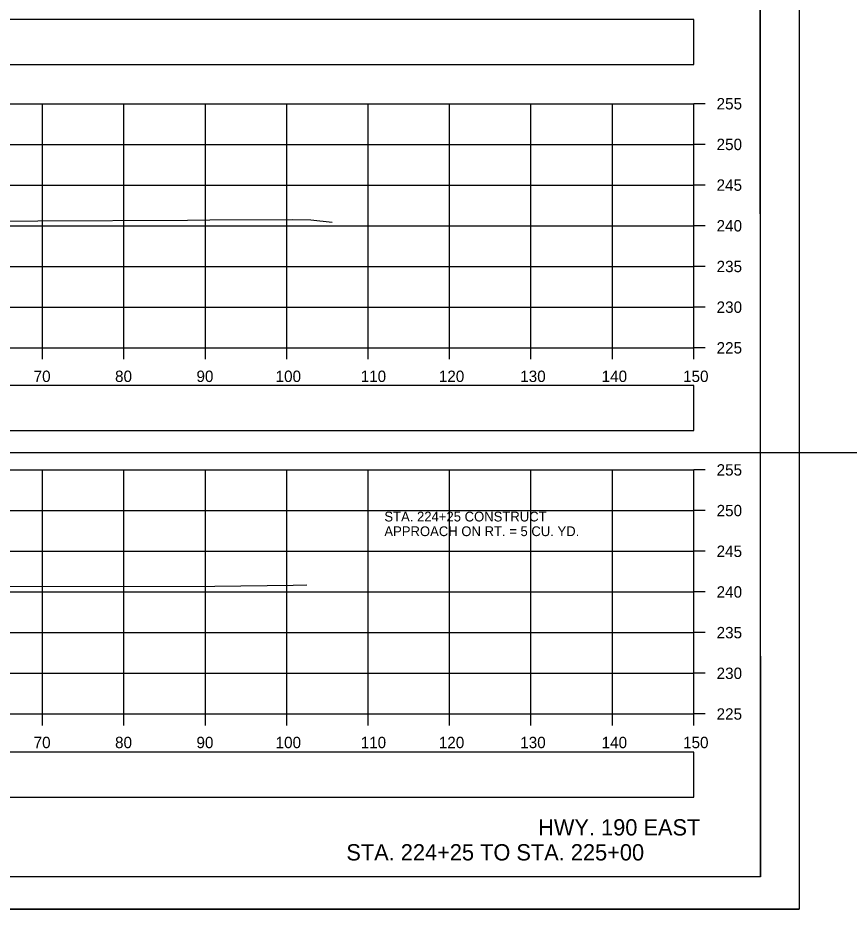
# Model space of a CAD drawing. Extents: x 1369627 to 1374022, y 380035 to 398173.
# Drawn here: x 1372165.5 to 1372267.6, y 385585.6 to 385695.1 of the extents above; entities that cross this region are included whole.
import ezdxf

# ---------------------------------------------------------------- set-up
doc = ezdxf.new("R2010")
doc.units = 0
for name, color, linetype in [('Default', 7, 'Continuous'), ('R_Axis', 7, 'Continuous'), ('R_Axis Annot', 7, 'Continuous'), ('R_Border', 7, 'Continuous'), ('R_Draft', 7, 'Continuous'), ('R_Exist Surface', 7, 'Continuous'), ('R_Grid', 7, 'Continuous'), ('R_No Plot', 7, 'Continuous'), ('R_Water', 7, 'Continuous'), ('T_Vehicle Path Rt', 7, 'Continuous')]:
    doc.layers.add(name, color=color, linetype=linetype)

msp = doc.modelspace()

# ---------------------------------------------------------------- linework, layer by layer
at = {"layer": 'Default'}
for points in [[(1371948.53, 385689.36), (1372248.53, 385689.36), (1372248.53, 385694.88), (1371948.53, 385694.88)], [(1371948.53, 385644.41), (1372248.53, 385644.41), (1372248.53, 385649.94), (1371948.53, 385649.94)], [(1371948.53, 385599.32), (1372248.53, 385599.32), (1372248.53, 385604.84), (1371948.53, 385604.84)]]:
    msp.add_lwpolyline(points, close=True, dxfattribs=at)
at = {"layer": 'R_Axis'}
for p, q in [((1372248.53, 385654.55), (1372248.53, 385684.55)), ((1372249.93, 385684.55), (1372248.53, 385684.55)), ((1372249.93, 385679.55), (1372248.53, 385679.55)), ((1372249.93, 385674.55), (1372248.53, 385674.55)), ((1372249.93, 385669.55), (1372248.53, 385669.55)), ((1372249.93, 385664.55), (1372248.53, 385664.55)), ((1372249.93, 385659.55), (1372248.53, 385659.55)), ((1371948.53, 385654.55), (1372248.53, 385654.55)), ((1372168.53, 385653.15), (1372168.53, 385654.55)), ((1372178.53, 385653.15), (1372178.53, 385654.55)), ((1372188.53, 385653.15), (1372188.53, 385654.55)), ((1372198.53, 385653.15), (1372198.53, 385654.55)), ((1372208.53, 385653.15), (1372208.53, 385654.55)), ((1372218.53, 385653.15), (1372218.53, 385654.55)), ((1372228.53, 385653.15), (1372228.53, 385654.55)), ((1372238.53, 385653.15), (1372238.53, 385654.55)), ((1372248.53, 385653.15), (1372248.53, 385654.55)), ((1372249.93, 385654.55), (1372248.53, 385654.55)), ((1372248.53, 385609.55), (1372248.53, 385639.55)), ((1372249.93, 385639.55), (1372248.53, 385639.55)), ((1372249.93, 385634.55), (1372248.53, 385634.55)), ((1372249.93, 385629.55), (1372248.53, 385629.55)), ((1372249.93, 385624.55), (1372248.53, 385624.55)), ((1372249.93, 385619.55), (1372248.53, 385619.55)), ((1372249.93, 385614.55), (1372248.53, 385614.55)), ((1371948.53, 385609.55), (1372248.53, 385609.55)), ((1372168.53, 385608.15), (1372168.53, 385609.55)), ((1372178.53, 385608.15), (1372178.53, 385609.55)), ((1372188.53, 385608.15), (1372188.53, 385609.55)), ((1372198.53, 385608.15), (1372198.53, 385609.55)), ((1372208.53, 385608.15), (1372208.53, 385609.55)), ((1372218.53, 385608.15), (1372218.53, 385609.55)), ((1372228.53, 385608.15), (1372228.53, 385609.55)), ((1372238.53, 385608.15), (1372238.53, 385609.55)), ((1372248.53, 385608.15), (1372248.53, 385609.55)), ((1372249.93, 385609.55), (1372248.53, 385609.55))]:
    msp.add_line(p, q, dxfattribs=at)
at = {"layer": 'R_Border'}
for q in [(1372256.71, 385795.01), (1371940.53, 385589.55)]:
    msp.add_line((1372256.71, 385589.55), q, dxfattribs=at)
at = {"layer": 'R_Exist Surface'}
for points in [[(1372156.84, 385670.1), (1372167.97, 385670.15), (1372186.32, 385670.25), (1372189.09, 385670.26), (1372199.24, 385670.31), (1372201.48, 385670.26), (1372204.09, 385669.99)], [(1372153.69, 385625.21), (1372189.71, 385625.27), (1372199.31, 385625.39), (1372201.01, 385625.41)]]:
    msp.add_lwpolyline(points, dxfattribs=at)
at = {"layer": 'R_Grid'}
for p, q in [((1371948.53, 385684.55), (1372248.53, 385684.55)), ((1372168.53, 385654.55), (1372168.53, 385684.55)), ((1372178.53, 385654.55), (1372178.53, 385684.55)), ((1372188.53, 385654.55), (1372188.53, 385684.55)), ((1372198.53, 385654.55), (1372198.53, 385684.55)), ((1372208.53, 385654.55), (1372208.53, 385684.55)), ((1372218.53, 385654.55), (1372218.53, 385684.55)), ((1372228.53, 385654.55), (1372228.53, 385684.55)), ((1372238.53, 385654.55), (1372238.53, 385684.55)), ((1372248.53, 385654.55), (1372248.53, 385684.55)), ((1371948.53, 385679.55), (1372248.53, 385679.55)), ((1371948.53, 385674.55), (1372248.53, 385674.55)), ((1371948.53, 385669.55), (1372248.53, 385669.55)), ((1371948.53, 385664.55), (1372248.53, 385664.55)), ((1371948.53, 385659.55), (1372248.53, 385659.55)), ((1371948.53, 385654.55), (1372248.53, 385654.55)), ((1371948.53, 385639.55), (1372248.53, 385639.55)), ((1372168.53, 385609.55), (1372168.53, 385639.55)), ((1372178.53, 385609.55), (1372178.53, 385639.55)), ((1372188.53, 385609.55), (1372188.53, 385639.55)), ((1372198.53, 385609.55), (1372198.53, 385639.55)), ((1372208.53, 385609.55), (1372208.53, 385639.55)), ((1372218.53, 385609.55), (1372218.53, 385639.55)), ((1372228.53, 385609.55), (1372228.53, 385639.55)), ((1372238.53, 385609.55), (1372238.53, 385639.55)), ((1372248.53, 385609.55), (1372248.53, 385639.55)), ((1371948.53, 385634.55), (1372248.53, 385634.55)), ((1371948.53, 385629.55), (1372248.53, 385629.55)), ((1371948.53, 385624.55), (1372248.53, 385624.55)), ((1371948.53, 385619.55), (1372248.53, 385619.55)), ((1371948.53, 385614.55), (1372248.53, 385614.55)), ((1371948.53, 385609.55), (1372248.53, 385609.55))]:
    msp.add_line(p, q, dxfattribs=at)
at = {"layer": 'R_No Plot'}
for p, q in [((1371720.72, 385641.7), (1372533.33, 385641.7)), ((1371928.13, 385585.57), (1372261.46, 385585.57))]:
    msp.add_line(p, q, dxfattribs=at)
for points in [[(1371928.12, 385798.9), (1372261.46, 385798.9), (1372261.46, 385585.56), (1371928.12, 385585.56)], [(1372174.45, 385795.01), (1372194.07, 385795.01), (1372194.07, 385785.13), (1372210.18, 385785.13), (1372233.38, 385785.13), (1372233.38, 385752.46), (1372256.59, 385752.46), (1372256.71, 385589.55), (1371940.53, 385589.55), (1371940.53, 385795.01)]]:
    msp.add_lwpolyline(points, close=True, dxfattribs=at)
at = {"layer": 'T_Vehicle Path Rt'}
msp.add_line((1371720.72, 385641.7), (1372533.33, 385641.7), dxfattribs=at)

# ---------------------------------------------------------------- texts
at = {"layer": 'R_Axis Annot'}
for s, p in [('255', (1372251.33, 385683.85)), ('250', (1372251.33, 385678.85)), ('245', (1372251.33, 385673.85)), ('240', (1372251.33, 385668.85)), ('235', (1372251.33, 385663.85)), ('230', (1372251.33, 385658.85)), ('225', (1372251.33, 385653.85)), ('70', (1372167.44, 385650.35)), ('80', (1372177.44, 385650.35)), ('90', (1372187.44, 385650.35)), ('100', (1372197.16, 385650.35)), ('110', (1372207.61, 385650.35)), ('120', (1372217.21, 385650.35)), ('130', (1372227.21, 385650.35)), ('140', (1372237.21, 385650.35)), ('150', (1372247.21, 385650.35)), ('255', (1372251.33, 385638.85)), ('250', (1372251.33, 385633.85)), ('245', (1372251.33, 385628.85)), ('240', (1372251.33, 385623.85)), ('235', (1372251.33, 385618.85)), ('230', (1372251.33, 385613.85)), ('225', (1372251.33, 385608.85)), ('70', (1372167.44, 385605.35)), ('80', (1372177.44, 385605.35)), ('90', (1372187.44, 385605.35)), ('100', (1372197.16, 385605.35)), ('110', (1372207.61, 385605.35)), ('120', (1372217.21, 385605.35)), ('130', (1372227.21, 385605.35)), ('140', (1372237.21, 385605.35)), ('150', (1372247.21, 385605.35))]:
    msp.add_text(s, height=1.4, dxfattribs=at).set_placement(p)
at = {"layer": 'R_Draft'}
for s, p in [('HWY. 190 EAST', (1372229.41, 385594.62)), ('STA. 224+25 TO STA. 225+00', (1372205.85, 385591.55))]:
    msp.add_text(s, height=2, dxfattribs=at).set_placement(p)
at = {"layer": 'R_Water'}
for s, p in [('STA. 224+25 CONSTRUCT', (1372210.52, 385633.21)), ('APPROACH ON RT. = 5 CU. YD.', (1372210.52, 385631.41))]:
    msp.add_text(s, height=1.2, dxfattribs=at).set_placement(p)

doc.saveas('drawing.dxf')
